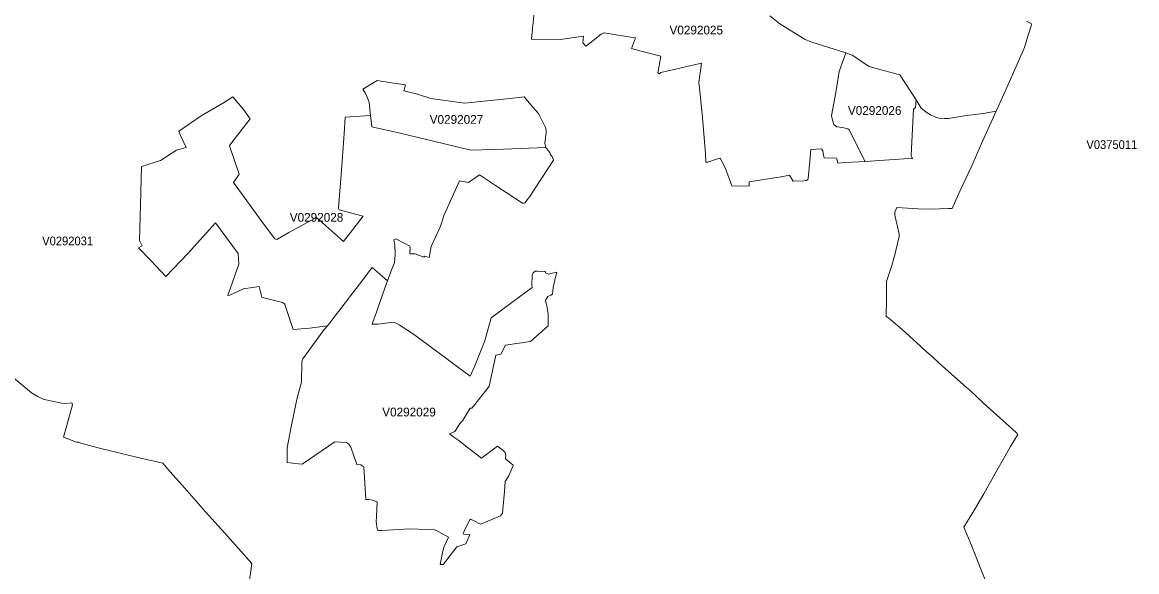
# Model space of a CAD drawing. Extents: x 369010 to 735936, y 6377141 to 6616555.
# Drawn here: x 550629 to 563318, y 6510651 to 6516902 of the extents above; entities that cross this region are included whole.
import ezdxf
from ezdxf.enums import TextEntityAlignment as Align

# ---------------------------------------------------------------- set-up
doc = ezdxf.new("R2010")
doc.units = 0
doc.header["$LTSCALE"] = 40
doc.layers.add('3', color=7, linetype='Continuous', lineweight=13)
doc.layers.add('4', color=7, linetype='Continuous')

msp = doc.modelspace()

# ---------------------------------------------------------------- linework, layer by layer
at = {"layer": '3'}
for points in [[(560520.84, 6513513.63), (560465.23, 6513557.33), (560469.2, 6513747.99), (560470.53, 6513953.21), (560528.62, 6514135.27), (560562.38, 6514256.42), (560611.37, 6514465.61), (560614.68, 6514495.4), (560562.05, 6514709.23), (560562.05, 6514741.51), (560585.06, 6514796.79), (560891.73, 6514775.44), (561072.8, 6514779.41), (561173.42, 6514784.04), (561218.27, 6514782.06), (561228.87, 6514808.54), (561307.65, 6514988.61), (561439.22, 6515269.96), (561551.6, 6515522.19), (561718.43, 6515890.27), (561568.15, 6515865.61), (561378.15, 6515840.12), (561176.4, 6515809.67), (561131.22, 6515809.67), (561065.02, 6515812.98), (561020.99, 6515826.55), (560968.36, 6515848.73), (560932.78, 6515870.74), (560864.92, 6515926.85), (560805.67, 6516021.85), (560798.89, 6515933.63), (560776.87, 6515914.93), (560768.76, 6515768.13), (560750.06, 6515387.97), (560763.63, 6515349.07), (560722.92, 6515354.04), (560225.25, 6515318.62), (560000, 6515305.55), (559915.26, 6515298.76), (559905, 6515348.08), (559899.87, 6515356.52), (559757.54, 6515361.65), (559750.75, 6515392.1), (559742.31, 6515443.08), (559730.39, 6515461.78), (559608.25, 6515455), (559594.68, 6515320.94), (559578.13, 6515125.97), (559571.34, 6515114.06), (559559.43, 6515103.96), (559532.28, 6515098.83), (559406.83, 6515093.7), (559364.46, 6515161.56), (559267.81, 6515144.68), (558905.19, 6515085.43), (558905.19, 6515039.58), (558707.41, 6515043.39), (558634.59, 6515238.52), (558578.65, 6515348.74), (558570.54, 6515355.2), (558556.97, 6515353.54), (558436.48, 6515312.83), (558412.82, 6515312.83), (558407.68, 6515406.17), (558373.92, 6515820.76), (558338.17, 6516155.08), (558333.54, 6516216.81), (558363.99, 6516437.43), (557901.24, 6516332.17), (557890.98, 6516325.38), (557885.85, 6516315.29), (557865.49, 6516327.2), (557867.31, 6516347.56), (557901.24, 6516515.55), (557702.47, 6516567.02), (557565.1, 6516606.08), (557610.95, 6516726.56), (557556.66, 6516731.69), (557251.8, 6516780.85), (557221.19, 6516768.93), (557091.27, 6516665.16), (557045.59, 6516631.23), (557010, 6516670.29), (557018.44, 6516744.93), (556725.01, 6516704.22), (556424.95, 6516709.35), (556511.51, 6517550.61)], [(556511.51, 6517550.61), (556424.95, 6516709.35), (556725.01, 6516704.22), (557018.44, 6516744.93), (557010, 6516670.29), (557045.59, 6516631.23), (557091.27, 6516665.16), (557221.19, 6516768.93), (557251.8, 6516780.85), (557556.66, 6516731.69), (557610.95, 6516726.56), (557565.1, 6516606.08), (557702.47, 6516567.02), (557901.24, 6516515.55), (557867.31, 6516347.56), (557865.49, 6516327.2), (557885.85, 6516315.29), (557890.98, 6516325.38), (557901.24, 6516332.17), (558363.99, 6516437.43), (558333.54, 6516216.81), (558338.17, 6516155.08), (558373.92, 6515820.76), (558407.68, 6515406.17), (558412.82, 6515312.83), (558436.48, 6515312.83), (558556.97, 6515353.54), (558570.54, 6515355.2), (558578.65, 6515348.74), (558634.59, 6515238.52), (558707.41, 6515043.39), (558905.19, 6515039.58), (558905.19, 6515085.43), (559267.81, 6515144.68), (559364.46, 6515161.56), (559406.83, 6515093.7), (559532.28, 6515098.83), (559559.43, 6515103.96), (559571.34, 6515114.06), (559578.13, 6515125.97), (559594.68, 6515320.94), (559608.25, 6515455), (559730.39, 6515461.78), (559742.31, 6515443.08), (559750.75, 6515392.1), (559757.54, 6515361.65), (559899.87, 6515356.52), (559905, 6515348.08), (559915.26, 6515298.76), (560000, 6515305.55), (560225.25, 6515318.62), (560044.19, 6515678.92), (560028.96, 6515689.18), (559998.34, 6515696.96), (559967.73, 6515705.4), (559903.34, 6515714.01), (559869.42, 6515741.15), (559852.37, 6515790.31), (559843.93, 6515841.28), (559891.43, 6516104.76), (559928.83, 6516342.26), (560005.13, 6516554.44), (559617.52, 6516677.57), (559541.22, 6516706.37), (559254.57, 6516886.27), (559139.87, 6516976.97)], [(559139.87, 6516976.97), (559254.57, 6516886.27), (559541.22, 6516706.37), (559617.52, 6516677.57), (560005.13, 6516554.44), (560077.29, 6516528.12), (560153.59, 6516478.97), (560228.06, 6516424.68), (560270.43, 6516400.85), (560394.23, 6516365.27)], [(560394.23, 6516365.27), (560621.3, 6516303.04), (560805.67, 6516021.85), (560864.92, 6515926.85), (560932.78, 6515870.74), (560968.36, 6515848.73), (561020.99, 6515826.55), (561065.02, 6515812.98), (561131.22, 6515809.67), (561176.4, 6515809.67), (561378.15, 6515840.12), (561568.15, 6515865.61), (561718.43, 6515890.27), (561725.38, 6515905.5), (561853.64, 6516192.81), (561931.1, 6516366.92), (562040.17, 6516614.52), (562079.06, 6516743.78), (562120.1, 6516873.53), (562116.13, 6516890.08), (562064, 6516913.91)], [(562064, 6516913.91), (562116.13, 6516890.08), (562120.1, 6516873.53), (562079.06, 6516743.78), (562040.17, 6516614.52), (561931.1, 6516366.92), (561853.64, 6516192.81), (561725.38, 6515905.5), (561718.43, 6515890.27), (561551.6, 6515522.19), (561439.22, 6515269.96), (561307.65, 6514988.61), (561228.87, 6514808.54), (561218.27, 6514782.06), (561173.42, 6514784.04), (561072.8, 6514779.41), (560891.73, 6514775.44), (560585.06, 6514796.79), (560562.05, 6514741.51), (560562.05, 6514709.23), (560614.68, 6514495.4), (560611.37, 6514465.61), (560562.38, 6514256.42), (560528.62, 6514135.27), (560470.53, 6513953.21), (560469.2, 6513747.99), (560465.23, 6513557.33), (560520.84, 6513513.63), (560645.8, 6513405.56), (560856.48, 6513218.87), (560891.24, 6513183.78), (560993.02, 6513095.74), (561069.65, 6513022.25), (561069.65, 6513022.09), (561379.47, 6512747.52), (561418.7, 6512715.9), (561568.98, 6512574.4), (561945, 6512234.12), (561962.71, 6512213.27), (561882.11, 6512076.23), (561724.72, 6511802.16), (561578.24, 6511535.36), (561473.32, 6511363.41), (561349.19, 6511157.19), (561431.11, 6510958.91), (561543.49, 6510681.36), (561616.48, 6510502.29)], [(553098.48, 6515175.62), (553032.45, 6515080.63), (553386.13, 6514594.71), (553503.14, 6514440.29), (553525.32, 6514430.03), (553662.52, 6514509.8), (553979.29, 6514682.75), (554287.46, 6514406.36), (554509.24, 6514697.98), (554235, 6514768.65), (554228.21, 6514783.88), (554228.21, 6514792.32), (554260.49, 6515171.49), (554292.59, 6515633.74), (554304.51, 6515823.9), (554594.47, 6515842.61), (554579.25, 6515990.07), (554560.71, 6516044.36), (554535.22, 6516093.68), (554506.42, 6516142.83), (554668.45, 6516241.3), (554834.62, 6516212.51), (554992.34, 6516190.33), (554973.64, 6516124.13), (555129.55, 6516083.41), (555279.99, 6516034.26), (555662.47, 6515981.63), (556184.47, 6516037.24), (556343.85, 6516055.94), (556442.16, 6515937.11), (556506.54, 6515863.13), (556523.59, 6515832.51), (556584.66, 6515703.58), (556594.75, 6515669.65), (556594.75, 6515650.46), (556579.53, 6515524.84), (556589.62, 6515478.99)], [(556217.74, 6511864.06), (556217.74, 6511855.61), (556195.72, 6511808.11), (556166.93, 6511741.91), (556126.38, 6511678.36), (556119.59, 6511564.66), (556097.58, 6511315.24), (556075.57, 6511286.28), (555901.62, 6511213.79), (555845.68, 6511191.78), (555774.35, 6511230.84), (555733.8, 6511247.72), (555723.54, 6511242.59), (555679.52, 6511152.72), (555648.9, 6511086.52), (555652.37, 6511079.73), (555725.2, 6511072.95), (555679.52, 6510969.34), (555577.73, 6510935.41), (555437.05, 6510752.2), (555420.01, 6510733.5), (555401.47, 6510731.84), (555386.08, 6510733.5), (555403.12, 6510808.14), (555408.09, 6510850.67), (555430.27, 6510930.45), (555482.73, 6511045.8), (555338.58, 6511123.92), (555322.36, 6511128.72), (555042.66, 6511137.16), (554723.9, 6511120.28), (554678.05, 6511120.28), (554669.61, 6511140.64), (554657.86, 6511221.4), (554661.17, 6511274.03), (554667.96, 6511445.33), (554617.15, 6511464.03), (554576.43, 6511474.29), (554540.85, 6511472.47), (554517.18, 6511845.02), (554503.61, 6511853.46), (554484.91, 6511867.03), (554439.06, 6511870.34), (554368.89, 6512067.29), (554353.66, 6512089.47), (554341.75, 6512104.7), (554321.39, 6512119.92), (554253.7, 6512126.71), (554185.84, 6512128.37), (553814.45, 6511873.82), (553772.08, 6511877.3), (553643.16, 6511894.18), (553643.16, 6512062.33), (553690.99, 6512298.67), (553748.58, 6512575.39), (553758.51, 6512627.86), (553807.67, 6512809.58), (553812.63, 6513029.04), (553814.45, 6513052.7), (553822.89, 6513073.06), (554067.01, 6513405.73), (554103.59, 6513449.25), (553900.02, 6513423.93), (553712.5, 6513406.39), (553617.5, 6513689.9), (553609.06, 6513703.47), (553592.18, 6513713.56), (553363.12, 6513769.5), (553354.68, 6513776.45), (553327.87, 6513894.79), (553146.48, 6513870.96), (552992.23, 6513797.97), (552970.22, 6513793), (553051.48, 6514033.98), (553095.83, 6514150.16), (553087.39, 6514272.3), (552830.2, 6514620.19), (552518.39, 6514274.62), (552264.18, 6514008.16), (552093.04, 6514190.88), (551950.71, 6514336.85), (551993.08, 6514360.52), (551965.94, 6514411.49), (551964.28, 6514420.93), (551979.51, 6514967.92), (551984.64, 6515259.87), (552203.27, 6515331.2), (552325.41, 6515410.97), (552384.83, 6515448.21), (552494.89, 6515477.17), (552431.34, 6515612.72), (552410.98, 6515661.88), (552666.68, 6515837.97), (552921.06, 6515987.42), (553027.81, 6516053.46), (553148.13, 6515909.3), (553222.78, 6515802.39), (552988.92, 6515499.02), (552991.73, 6515486.11), (553098.48, 6515175.62)], [(556589.62, 6515478.99), (556594.75, 6515468.9), (556620.24, 6515441.76), (556633.81, 6515421.4), (556643.91, 6515395.91), (556662.61, 6515375.55), (556676.18, 6515334.84), (556467.98, 6515014.26), (556408.73, 6514920.91), (556349.31, 6514849.75), (556335.74, 6514842.96), (556323.99, 6514844.62), (556052.56, 6515021.04), (555835.92, 6515165.53), (555710.47, 6515078.97), (555608.85, 6515099.33), (555490.35, 6514838.66), (555427.62, 6514702.95), (555407.26, 6514626.48), (555381.94, 6514565.41), (555285.95, 6514351.91), (555260.46, 6514226.29), (555207.83, 6514241.52), (555199.39, 6514229.6), (555101.08, 6514268.66), (555050.27, 6514268.66), (555041.66, 6514273.79), (555045.14, 6514341.65), (555041.66, 6514357.04), (554984.07, 6514384.18), (554880.63, 6514436.81), (554860.27, 6514428.21), (554870.53, 6514367.14), (554874.01, 6514272.97), (554872.35, 6514199.98), (554863.75, 6514159.26), (554838.43, 6514094.72), (554788.11, 6513960.83), (554722.9, 6513783.74), (554662, 6513603.83), (554619.46, 6513491.29), (554612.68, 6513465.8), (554678.71, 6513469.11), (554858.45, 6513491.29), (554894.03, 6513476.06), (554919.52, 6513460.67), (555082.38, 6513355.41), (555448.14, 6513085.97), (555512.19, 6513035.33), (555729.17, 6512875.78), (555779.98, 6512994.61), (555893.68, 6513276.3), (555967.99, 6513540.45), (556218.89, 6513723.66), (556433.88, 6513886.02), (556428.75, 6513914.82), (556433.39, 6514023.05), (556446.96, 6514050.2), (556467.32, 6514070.55), (556494.46, 6514070.55), (556526.73, 6514067.24), (556582.67, 6514070.55), (556587.8, 6514051.85), (556616.6, 6514038.28), (556714.91, 6514060.46), (556699.68, 6514002.7), (556674.2, 6513883.87), (556665.75, 6513809.22), (556648.71, 6513797.31), (556613.12, 6513782.08), (556580.85, 6513732.93), (556589.46, 6513724.32), (556601.21, 6513676.82), (556616.27, 6513586.12), (556617.92, 6513446.94), (556416.17, 6513268.69), (556130.18, 6513230.13), (556075.9, 6513125.03), (556021.61, 6513113.11), (555943.99, 6512762.74), (555915.19, 6512720.37), (555864.22, 6512660.96), (555782.46, 6512555.2), (555746.88, 6512512.83), (555730, 6512512.83), (555640.29, 6512365.86), (555609.67, 6512338.56), (555575.75, 6512280.96), (555553.73, 6512247.03), (555492.66, 6512221.54), (555543.64, 6512182.48), (555599.58, 6512143.43), (555681.01, 6512079.04), (555856.61, 6511942.17), (556039.82, 6512079.54), (556104.2, 6512030.39), (556127.87, 6512006.55), (556134.65, 6511979.41), (556131.34, 6511935.39), (556217.74, 6511864.06)], [(554103.59, 6513449.25), (554067.01, 6513405.73), (553822.89, 6513073.06), (553814.45, 6513052.7), (553812.63, 6513029.04), (553807.67, 6512809.58), (553758.51, 6512627.86), (553748.58, 6512575.39), (553690.99, 6512298.67), (553643.16, 6512062.33), (553643.16, 6511894.18), (553772.08, 6511877.3), (553814.45, 6511873.82), (554185.84, 6512128.37), (554253.7, 6512126.71), (554321.39, 6512119.92), (554341.75, 6512104.7), (554353.66, 6512089.47), (554368.89, 6512067.29), (554439.06, 6511870.34), (554484.91, 6511867.03), (554503.61, 6511853.46), (554517.18, 6511845.02), (554540.85, 6511472.47), (554576.43, 6511474.29), (554617.15, 6511464.03), (554667.96, 6511445.33), (554661.17, 6511274.03), (554657.86, 6511221.4), (554669.61, 6511140.64), (554678.05, 6511120.28), (554723.9, 6511120.28), (555042.66, 6511137.16), (555322.36, 6511128.72), (555338.58, 6511123.92), (555482.73, 6511045.8), (555430.27, 6510930.45), (555408.09, 6510850.67), (555403.12, 6510808.14), (555386.08, 6510733.5), (555401.47, 6510731.84), (555420.01, 6510733.5), (555437.05, 6510752.2), (555577.73, 6510935.41), (555679.52, 6510969.34), (555725.2, 6511072.95), (555652.37, 6511079.73), (555648.9, 6511086.52), (555679.52, 6511152.72), (555723.54, 6511242.59), (555733.8, 6511247.72), (555774.35, 6511230.84), (555845.68, 6511191.78), (555901.62, 6511213.79), (556075.57, 6511286.28), (556097.58, 6511315.24), (556119.59, 6511564.66), (556126.38, 6511678.36), (556166.93, 6511741.91), (556195.72, 6511808.11), (556217.74, 6511855.61), (556217.74, 6511864.06), (556131.34, 6511935.39), (556134.65, 6511979.41), (556127.87, 6512006.55), (556104.2, 6512030.39), (556039.82, 6512079.54), (555856.61, 6511942.17), (555681.01, 6512079.04), (555599.58, 6512143.43), (555543.64, 6512182.48), (555492.66, 6512221.54), (555553.73, 6512247.03), (555575.75, 6512280.96), (555609.67, 6512338.56), (555640.29, 6512365.86), (555730, 6512512.83), (555746.88, 6512512.83), (555782.46, 6512555.2), (555864.22, 6512660.96), (555915.19, 6512720.37), (555943.99, 6512762.74), (556021.61, 6513113.11), (556075.9, 6513125.03), (556130.18, 6513230.13), (556416.17, 6513268.69), (556617.92, 6513446.94), (556616.27, 6513586.12), (556601.21, 6513676.82), (556589.46, 6513724.32), (556580.85, 6513732.93), (556613.12, 6513782.08), (556648.71, 6513797.31), (556665.75, 6513809.22), (556674.2, 6513883.87), (556699.68, 6514002.7), (556714.91, 6514060.46), (556616.6, 6514038.28), (556587.8, 6514051.85), (556582.67, 6514070.55)], [(556582.67, 6514070.55), (556526.73, 6514067.24), (556494.46, 6514070.55), (556467.32, 6514070.55), (556446.96, 6514050.2), (556433.39, 6514023.05), (556428.75, 6513914.82), (556433.88, 6513886.02), (556218.89, 6513723.66), (555967.99, 6513540.45), (555893.68, 6513276.3), (555779.98, 6512994.61), (555729.17, 6512875.78), (555512.19, 6513035.33), (555448.14, 6513085.97), (555082.38, 6513355.41), (554919.52, 6513460.67), (554894.03, 6513476.06), (554858.45, 6513491.29), (554678.71, 6513469.11), (554612.68, 6513465.8), (554619.46, 6513491.29), (554662, 6513603.83), (554722.9, 6513783.74), (554788.11, 6513960.83), (554613.34, 6514113.59), (554559.05, 6514045.73), (554555.74, 6514035.63), (554103.59, 6513449.25)], [(561616.48, 6510502.29), (561543.49, 6510681.36), (561431.11, 6510958.91), (561349.19, 6511157.19), (561473.32, 6511363.41), (561578.24, 6511535.36), (561724.72, 6511802.16), (561882.11, 6512076.23), (561962.71, 6512213.27), (561945, 6512234.12), (561568.98, 6512574.4), (561418.7, 6512715.9), (561379.47, 6512747.52), (561069.65, 6513022.09), (561069.65, 6513022.25), (560993.02, 6513095.74), (560891.24, 6513183.78), (560856.48, 6513218.87), (560645.8, 6513405.56), (560520.84, 6513513.63)], [(553186.03, 6510329.67), (553240.98, 6510745.58), (552935.29, 6511088.01), (552716.17, 6511332.13), (552447.72, 6511634.17), (552344.45, 6511753.33), (552286.52, 6511818.21), (552227.6, 6511886.73), (551944.75, 6511952.1), (551507.99, 6512056.87), (551293.83, 6512112.15), (551267.18, 6512125.39), (551245.5, 6512126.05), (551098.7, 6512180.83), (551140.4, 6512329.45), (551200.32, 6512548.08), (551192.87, 6512573.41), (551113.92, 6512565.79), (551080, 6512568.27), (550968.78, 6512589.62), (550877.09, 6512611.64), (550807.58, 6512643.91), (550735.42, 6512686.28), (550167.57, 6513156.64)], [(550167.57, 6513156.64), (550735.42, 6512686.28), (550807.58, 6512643.91), (550877.09, 6512611.64), (550968.78, 6512589.62), (551080, 6512568.27), (551113.92, 6512565.79), (551192.87, 6512573.41), (551200.32, 6512548.08), (551140.4, 6512329.45), (551098.7, 6512180.83), (551245.5, 6512126.05), (551267.18, 6512125.39), (551293.83, 6512112.15), (551507.99, 6512056.87), (551944.75, 6511952.1), (552227.6, 6511886.73), (552286.52, 6511818.21), (552344.45, 6511753.33), (552447.72, 6511634.17), (552716.17, 6511332.13), (552935.29, 6511088.01), (553240.98, 6510745.58), (553186.03, 6510329.67)]]:
    msp.add_lwpolyline(points, dxfattribs=at)
for points in [[(560005.13, 6516554.44), (559928.83, 6516342.26), (559891.43, 6516104.76), (559843.93, 6515841.28), (559852.37, 6515790.31), (559869.42, 6515741.15), (559903.34, 6515714.01), (559967.73, 6515705.4), (559998.34, 6515696.96), (560028.96, 6515689.18), (560044.19, 6515678.92), (560225.25, 6515318.62), (560722.92, 6515354.04), (560763.63, 6515349.07), (560750.06, 6515387.97), (560768.76, 6515768.13), (560776.87, 6515914.93), (560798.89, 6515933.63), (560805.67, 6516021.85), (560621.3, 6516303.04), (560394.23, 6516365.27), (560270.43, 6516400.85), (560228.06, 6516424.68), (560153.59, 6516478.97), (560077.29, 6516528.12)], [(554594.47, 6515842.61), (554609.53, 6515713.84), (554931.77, 6515639.2), (555736.45, 6515449.37), (556108.67, 6515459.96), (556589.62, 6515478.99), (556579.53, 6515524.84), (556594.75, 6515650.46), (556594.75, 6515669.65), (556584.66, 6515703.58), (556523.59, 6515832.51), (556506.54, 6515863.13), (556442.16, 6515937.11), (556343.85, 6516055.94), (556184.47, 6516037.24), (555662.47, 6515981.63), (555279.99, 6516034.26), (555129.55, 6516083.41), (554973.64, 6516124.13), (554992.34, 6516190.33), (554834.62, 6516212.51), (554668.45, 6516241.3), (554506.42, 6516142.83), (554535.22, 6516093.68), (554560.71, 6516044.36), (554579.25, 6515990.07)], [(554103.59, 6513449.25), (554555.74, 6514035.63), (554559.05, 6514045.73), (554613.34, 6514113.59), (554788.11, 6513960.83), (554838.43, 6514094.72), (554863.75, 6514159.26), (554872.35, 6514199.98), (554874.01, 6514272.97), (554870.53, 6514367.14), (554860.27, 6514428.21), (554880.63, 6514436.81), (554984.07, 6514384.18), (555041.66, 6514357.04), (555045.14, 6514341.65), (555041.66, 6514273.79), (555050.27, 6514268.66), (555101.08, 6514268.66), (555199.39, 6514229.6), (555207.83, 6514241.52), (555260.46, 6514226.29), (555285.95, 6514351.91), (555381.94, 6514565.41), (555407.26, 6514626.48), (555427.62, 6514702.95), (555490.35, 6514838.66), (555608.85, 6515099.33), (555710.47, 6515078.97), (555835.92, 6515165.53), (556052.56, 6515021.04), (556323.99, 6514844.62), (556335.74, 6514842.96), (556349.31, 6514849.75), (556408.73, 6514920.91), (556467.98, 6515014.26), (556676.18, 6515334.84), (556662.61, 6515375.55), (556643.91, 6515395.91), (556633.81, 6515421.4), (556620.24, 6515441.76), (556594.75, 6515468.9), (556589.62, 6515478.99), (556108.67, 6515459.96), (555736.45, 6515449.37), (554931.77, 6515639.2), (554609.53, 6515713.84), (554594.47, 6515842.61), (554304.51, 6515823.9), (554292.59, 6515633.74), (554260.49, 6515171.49), (554228.21, 6514792.32), (554228.21, 6514783.88), (554235, 6514768.65), (554509.24, 6514697.98), (554287.46, 6514406.36), (553979.29, 6514682.75), (553662.52, 6514509.8), (553525.32, 6514430.03), (553503.14, 6514440.29), (553386.13, 6514594.71), (553032.45, 6515080.63), (553098.48, 6515175.62), (552991.73, 6515486.11), (552988.92, 6515499.02), (553222.78, 6515802.39), (553148.13, 6515909.3), (553027.81, 6516053.46), (552921.06, 6515987.42), (552666.68, 6515837.97), (552410.98, 6515661.88), (552431.34, 6515612.72), (552494.89, 6515477.17), (552384.83, 6515448.21), (552325.41, 6515410.97), (552203.27, 6515331.2), (551984.64, 6515259.87), (551979.51, 6514967.92), (551964.28, 6514420.93), (551965.94, 6514411.49), (551993.08, 6514360.52), (551950.71, 6514336.85), (552093.04, 6514190.88), (552264.18, 6514008.16), (552518.39, 6514274.62), (552830.2, 6514620.19), (553087.39, 6514272.3), (553095.83, 6514150.16), (553051.48, 6514033.98), (552970.22, 6513793), (552992.23, 6513797.97), (553146.48, 6513870.96), (553327.87, 6513894.79), (553354.68, 6513776.45), (553363.12, 6513769.5), (553592.18, 6513713.56), (553609.06, 6513703.47), (553617.5, 6513689.9), (553712.5, 6513406.39), (553900.02, 6513423.93)]]:
    msp.add_lwpolyline(points, close=True, dxfattribs=at)

# ---------------------------------------------------------------- texts
at = {"layer": '4'}
for s, p in [('V0292025', (558302.78, 6516764.14)), ('V0292027', (555572.46, 6515747.29)), ('V0292026', (560334.39, 6515848.77)), ('V0292028', (553979.29, 6514632.75)), ('V0292029', (555032.22, 6512417.64))]:
    msp.add_text(s, height=100, dxfattribs=at).set_placement(p, align=Align.CENTER)
at = {"layer": '4', "width": 0.95}
for s, p in [('V0375011', (563034.45, 6515460.82)), ('V0292031', (551144.99, 6514364.47))]:
    msp.add_text(s, height=100, dxfattribs=at).set_placement(p, align=Align.CENTER)

doc.saveas('drawing.dxf')
